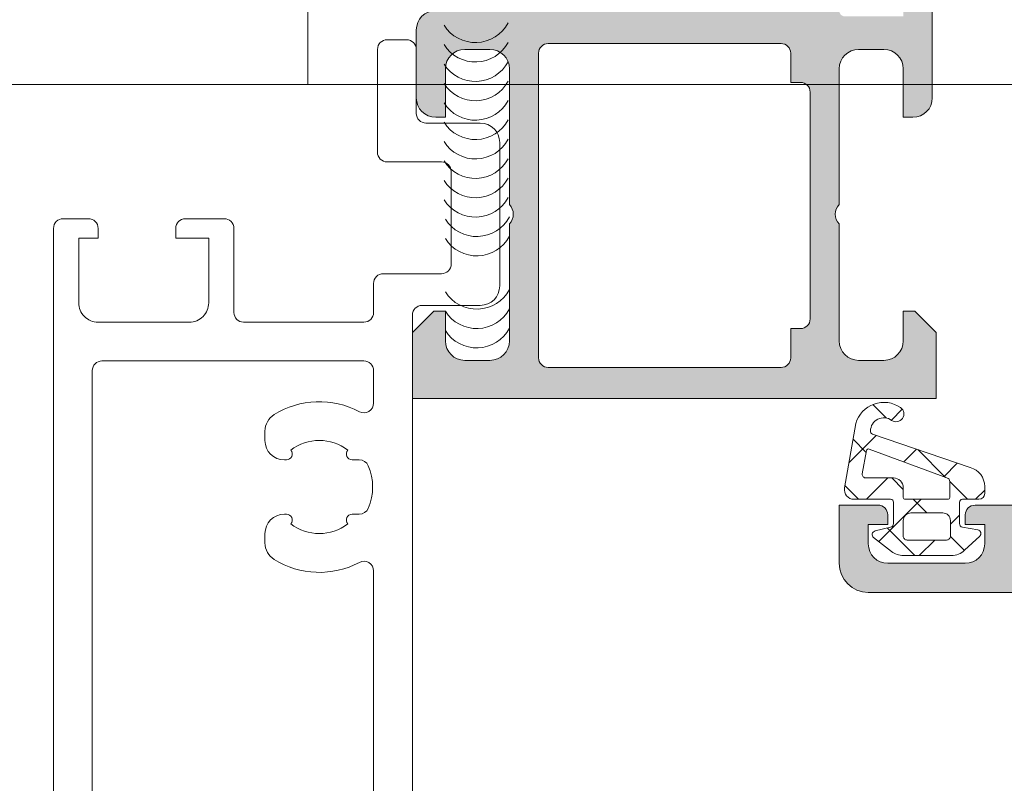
# Model space of a CAD drawing. Header units: millimetres. Extents: x 144573 to 336993, y 74252 to 247042.
# Tile 673 of 1056: x 218447 to 218498, y 198188 to 198228. Entities that reach past the tile are written whole.
import ezdxf

# ---------------------------------------------------------------- set-up
doc = ezdxf.new("R2010")
doc.units = ezdxf.units.MM
doc.layers.add('FASÁDA DETAILNÍ', color=255, linetype='Continuous', lineweight=0)
doc.layers.add('NOVA', color=255, linetype='Continuous', lineweight=0)

# ---------------------------------------------------------------- blocks, each defined once
blk = doc.blocks.new('A$C69D17D4D')
at = {"layer": 'FASÁDA DETAILNÍ'}
h = blk.add_hatch(color=256, dxfattribs=at)
edge = h.paths.add_edge_path(flags=16)
edge.add_ellipse((-4626.705421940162, 24829.51812637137), major_axis=(-0.4999740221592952, 0), ratio=1, start_angle=-0.002977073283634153, end_angle=90.00297707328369)
edge.add_line((-4626.705395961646, 24829.01815234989), (-4608.705395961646, 24829.01815234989))
edge.add_ellipse((-4608.70536998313, 24829.51812637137), major_axis=(-0.4999740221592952, 0), ratio=1, start_angle=89.99702292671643, end_angle=180.0029770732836)
edge.add_line((-4608.205395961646, 24829.51815234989), (-4608.205395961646, 24842.01815234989))
edge.add_ellipse((-4608.705417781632, 24842.0181305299), major_axis=(-0.5000218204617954, 0), ratio=1, start_angle=180.0025002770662, end_angle=269.9974997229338)
edge.add_line((-4608.705395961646, 24842.51815234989), (-4621.30844696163, 24842.51815234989))
edge.add_ellipse((-4621.308448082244, 24844.01815122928), major_axis=(-1.499998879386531, 0), ratio=1, start_angle=-4.2804329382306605e-05, end_angle=90.00004280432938, ccw=False)
edge.add_line((-4622.80844696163, 24844.01815234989), (-4622.80844696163, 24857.01814034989))
edge.add_ellipse((-4623.308446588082, 24857.01814072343), major_axis=(-0.4999996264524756, 0), ratio=1, start_angle=179.9999571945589, end_angle=270.0000428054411)
edge.add_line((-4623.30844696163, 24857.51814034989), (-4626.705395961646, 24857.51814034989))
edge.add_ellipse((-4626.705396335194, 24857.01814072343), major_axis=(-0.4999996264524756, 0), ratio=1, start_angle=-90.00004280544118, end_angle=4.280544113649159e-05)
edge.add_line((-4627.205395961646, 24857.01814034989), (-4627.205395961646, 24829.51815234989))
edge = h.paths.add_edge_path()
edge.add_line((-4656.005390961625, 24828.3181403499), (-4656.005390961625, 24831.3181403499))
edge.add_line((-4656.005390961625, 24831.3181403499), (-4654.005390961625, 24831.3181403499))
edge.add_arc((-4654.00536498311, 24830.81816632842), 0.4999740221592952, -0.002977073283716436, 90.00297707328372, ccw=False)
edge.add_line((-4653.505390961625, 24830.8181403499), (-4653.505390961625, 24830.3181403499))
edge.add_line((-4653.505390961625, 24830.3181403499), (-4654.505390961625, 24830.3181403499))
edge.add_line((-4654.505390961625, 24830.3181403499), (-4654.505390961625, 24829.3181403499))
edge.add_arc((-4653.505326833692, 24829.31820447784), 1.000064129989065, 180.0036740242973, 269.9963259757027)
edge.add_line((-4653.505390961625, 24828.3181403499), (-4649.505390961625, 24828.3181403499))
edge.add_arc((-4649.505420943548, 24829.31817033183), 1.00002998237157, 270.0017177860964, 359.9982822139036)
edge.add_line((-4648.505390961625, 24829.3181403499), (-4648.505390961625, 24830.3181403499))
edge.add_line((-4648.505390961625, 24830.3181403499), (-4649.505390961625, 24830.3181403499))
edge.add_line((-4649.505390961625, 24830.3181403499), (-4649.505390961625, 24830.8181403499))
edge.add_arc((-4649.005385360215, 24830.81813474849), 0.5000056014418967, 90.00064186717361, 179.9993581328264, ccw=False)
edge.add_line((-4649.005390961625, 24831.3181403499), (-4646.205387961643, 24831.3181403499))
edge.add_arc((-4646.205387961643, 24830.8181403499), 0.5, -90, 90, ccw=False)
edge.add_line((-4646.205387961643, 24830.3181403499), (-4646.505390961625, 24830.3181403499))
edge.add_arc((-4646.505380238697, 24829.81812962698), 0.5000107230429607, 90.00122873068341, 179.9987712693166)
edge.add_line((-4647.005390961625, 24829.8181403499), (-4647.005390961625, 24829.3181403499))
edge.add_arc((-4646.505323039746, 24829.31820827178), 0.5000679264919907, 180.0077822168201, 269.9922177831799)
edge.add_line((-4646.505390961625, 24828.8181403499), (-4635.205395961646, 24828.8181403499))
edge.add_arc((-4635.205417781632, 24829.31816216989), 0.5000218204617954, 270.0025002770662, 359.9974997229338)
edge.add_line((-4634.705395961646, 24829.3181403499), (-4634.705395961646, 24829.8181403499))
edge.add_arc((-4635.205333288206, 24829.81820302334), 0.4999373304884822, 359.9928172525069, 450.0071827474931)
edge.add_line((-4635.205395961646, 24830.3181403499), (-4635.505398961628, 24830.3181403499))
edge.add_arc((-4635.505336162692, 24830.81820314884), 0.5000628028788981, 180.0071953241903, 269.9928046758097, ccw=False)
edge.add_line((-4636.005398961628, 24830.8181403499), (-4636.005398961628, 24835.3181403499))
edge.add_arc((-4635.505393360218, 24835.31813474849), 0.5000056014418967, 90.00064186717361, 179.9993581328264, ccw=False)
edge.add_line((-4635.505398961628, 24835.8181403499), (-4634.705395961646, 24835.8181403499))
edge.add_arc((-4634.70536998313, 24835.31816632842), 0.4999740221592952, -0.002977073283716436, 90.00297707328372, ccw=False)
edge.add_line((-4634.205395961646, 24835.3181403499), (-4634.205395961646, 24833.3181403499))
edge.add_arc((-4633.705328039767, 24833.31820827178), 0.5000679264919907, 180.0077822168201, 269.9922177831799)
edge.add_line((-4633.705395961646, 24832.8181403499), (-4633.205395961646, 24832.8181403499))
edge.add_arc((-4633.205333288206, 24832.31820302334), 0.4999373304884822, -0.007182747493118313, 90.00718274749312, ccw=False)
edge.add_line((-4632.705395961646, 24832.3181403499), (-4632.705395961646, 24829.3181403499))
edge.add_arc((-4632.205340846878, 24829.31819546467), 0.5000551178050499, 180.0063149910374, 269.9936850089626)
edge.add_line((-4632.205395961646, 24828.8181403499), (-4630.505398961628, 24828.8181403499))
edge.add_arc((-4630.505367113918, 24830.31810850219), 1.499968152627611, 269.9987834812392, 360.0012165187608)
edge.add_line((-4629.005398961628, 24830.3181403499), (-4629.005398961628, 24856.3181403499))
edge.add_arc((-4629.505378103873, 24856.31816120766), 0.4999791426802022, 359.9976097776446, 450.0023902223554)
edge.add_line((-4629.505398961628, 24856.8181403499), (-4633.705395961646, 24856.8181403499))
edge.add_arc((-4633.705390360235, 24856.31813474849), 0.5000056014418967, 90.0006418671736, 179.9993581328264)
edge.add_line((-4634.205395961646, 24856.3181403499), (-4634.205395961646, 24854.3181403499))
edge.add_arc((-4634.705417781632, 24854.31816216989), 0.5000218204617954, 270.00250027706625, 359.99749972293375, ccw=False)
edge.add_line((-4634.705395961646, 24853.8181403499), (-4635.505398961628, 24853.8181403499))
edge.add_arc((-4635.505346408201, 24854.31819290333), 0.5000525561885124, 180.0060215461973, 269.9939784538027, ccw=False)
edge.add_line((-4636.005398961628, 24854.3181403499), (-4636.005398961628, 24859.31814134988))
edge.add_line((-4636.005398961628, 24859.31814134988), (-4635.788077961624, 24860.07603034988))
edge.add_arc((-4636.076456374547, 24860.15872166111), 0.2999999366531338, 343.9999757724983, 412.0951853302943)
edge.add_arc((-4635.707845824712, 24860.63214150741), 0.3000001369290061, 180.0000300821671, 232.09528192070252, ccw=False)
edge.add_line((-4636.007845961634, 24860.6321413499), (-4636.007843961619, 24862.69628834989))
edge.add_arc((-4635.607844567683, 24862.69628880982), 0.3999993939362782, 68.02623046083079, 180.000065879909, ccw=False)
edge.add_line((-4635.458171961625, 24863.0672303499), (-4633.434942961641, 24862.2508693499))
edge.add_arc((-4633.509779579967, 24862.06539908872), 0.199999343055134, -24.14109237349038, 68.02609214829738, ccw=False)
edge.add_line((-4633.327271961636, 24861.98360234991), (-4634.395591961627, 24859.5999173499))
edge.add_arc((-4634.213083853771, 24859.51812064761), 0.1999997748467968, 155.8589745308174, 270.819900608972)
edge.add_line((-4634.210221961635, 24859.31814134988), (-4622.906141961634, 24859.3181403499))
edge.add_arc((-4622.897710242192, 24859.50955484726), 0.1916001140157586, 267.4777781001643, 361.0444500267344)
edge.add_line((-4622.706141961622, 24859.5130473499), (-4622.706141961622, 24859.93363134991))
edge.add_line((-4622.706141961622, 24859.93363134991), (-4624.137876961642, 24862.39924334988))
edge.add_arc((-4623.878539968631, 24862.55005504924), 0.2999997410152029, 105.9999717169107, 210.179196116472, ccw=False)
edge.add_line((-4623.961230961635, 24862.83843334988), (-4622.469069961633, 24863.26630434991))
edge.add_line((-4622.469069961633, 24863.26630434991), (-4621.605794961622, 24863.76471634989))
edge.add_arc((-4621.405795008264, 24863.41830610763), 0.4000000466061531, 3.470122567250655e-05, 119.99998843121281, ccw=False)
edge.add_line((-4621.005794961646, 24863.41830634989), (-4621.00614196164, 24859.31037534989))
edge.add_line((-4621.00614196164, 24859.31037534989), (-4621.008446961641, 24844.81831834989))
edge.add_arc((-4620.508447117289, 24844.81814022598), 0.4999998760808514, 179.9795884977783, 270.0000178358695)
edge.add_line((-4620.508446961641, 24844.3181403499), (-4615.105404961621, 24844.3181403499))
edge.add_arc((-4615.105404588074, 24844.81813997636), 0.4999996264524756, 269.9999571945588, 360.0000428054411)
edge.add_line((-4614.605404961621, 24844.8181403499), (-4614.605404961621, 24847.3181403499))
edge.add_arc((-4614.105405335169, 24847.31814072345), 0.4999996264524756, 89.99995719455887, 180.0000428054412, ccw=False)
edge.add_line((-4614.105404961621, 24847.8181403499), (-4612.805401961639, 24847.8181403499))
edge.add_arc((-4612.805381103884, 24847.31816120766), 0.4999791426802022, -0.002390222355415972, 90.00239022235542, ccw=False)
edge.add_line((-4612.305401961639, 24847.3181403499), (-4612.305401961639, 24846.8181403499))
edge.add_line((-4612.305401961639, 24846.8181403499), (-4613.305401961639, 24846.8181403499))
edge.add_line((-4613.305401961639, 24846.8181403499), (-4613.305401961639, 24845.3181403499))
edge.add_arc((-4612.305370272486, 24845.31817203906), 1.000031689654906, 180.0018155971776, 269.9981844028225)
edge.add_line((-4612.305401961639, 24844.3181403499), (-4608.305401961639, 24844.3181403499))
edge.add_arc((-4608.30547121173, 24845.31820959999), 1.000069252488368, 270.0039674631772, 359.9960325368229)
edge.add_line((-4607.305401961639, 24845.3181403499), (-4607.305401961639, 24846.8181403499))
edge.add_line((-4607.305401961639, 24846.8181403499), (-4608.305401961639, 24846.8181403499))
edge.add_line((-4608.305401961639, 24846.8181403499), (-4608.305401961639, 24847.3181403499))
edge.add_arc((-4607.805427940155, 24847.31816632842), 0.4999740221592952, 89.99702292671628, 180.0029770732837, ccw=False)
edge.add_line((-4607.805401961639, 24847.8181403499), (-4606.505398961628, 24847.8181403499))
edge.add_arc((-4606.505404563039, 24847.31813474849), 0.5000056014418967, 0.000641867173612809, 89.99935813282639, ccw=False)
edge.add_line((-4606.005398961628, 24847.3181403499), (-4606.005398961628, 24828.3181403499))
edge.add_arc((-4607.505369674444, 24828.31811106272), 1.49997071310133, -90.00111870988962, 0.001118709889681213, ccw=False)
edge.add_line((-4607.505398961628, 24826.8181403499), (-4654.505390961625, 24826.8181403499))
edge.add_arc((-4654.505330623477, 24828.31820068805), 1.50006033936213, 180.0023046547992, 269.99769534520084, ccw=False)
h = blk.add_hatch(color=256, dxfattribs=at)
edge = h.paths.add_edge_path()
edge.add_arc((-4674.305240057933, 24856.93811970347), 0.120000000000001, 180.0000000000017, 270.00000000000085, ccw=False)
edge.add_line((-4674.425240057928, 24856.93811970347), (-4674.425240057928, 24859.69811770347))
edge.add_arc((-4674.725240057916, 24859.69811770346), 0.3000000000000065, 360, 449.9999999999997)
edge.add_line((-4674.725240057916, 24859.99811770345), (-4675.705214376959, 24859.99811770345))
edge.add_arc((-4675.705214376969, 24859.69811770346), 0.3000000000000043, 89.99999999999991, 180)
edge.add_line((-4676.005214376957, 24859.69811770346), (-4676.005214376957, 24857.81810670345))
edge.add_arc((-4676.084081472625, 24857.55056336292), 0.2789255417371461, -1.1628700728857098, 73.57540544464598, ccw=False)
edge.add_line((-4675.805213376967, 24857.54490270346), (-4675.805213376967, 24857.09130870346))
edge.add_arc((-4676.084050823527, 24857.08564029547), 0.2788950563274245, -73.58012358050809, 1.1645893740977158, ccw=False)
edge.add_line((-4676.005214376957, 24856.81811970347), (-4676.805389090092, 24856.81811970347))
edge.add_arc((-4676.805389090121, 24855.81811970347), 0.9999999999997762, 89.99999999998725, 179.9999999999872)
edge.add_line((-4677.805389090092, 24855.81811970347), (-4677.805389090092, 24852.3181123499))
edge.add_arc((-4676.805369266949, 24852.31813217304), 1.000019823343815, 180.0011357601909, 269.9988642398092)
edge.add_line((-4676.805389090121, 24851.31811234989), (-4676.305389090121, 24851.31811234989))
edge.add_line((-4676.305389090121, 24851.31811234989), (-4676.305389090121, 24853.81811234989))
edge.add_arc((-4675.30534370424, 24853.81806696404), 1.000045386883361, 90.0026002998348, 179.9973997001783, ccw=False)
edge.add_line((-4675.305389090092, 24854.81811234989), (-4674.005370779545, 24854.81811234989))
edge.add_arc((-4674.005423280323, 24853.81805984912), 1.000052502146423, 0.003007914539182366, 89.99699208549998, ccw=False)
edge.add_line((-4673.005370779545, 24853.81811234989), (-4673.005370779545, 24846.81811234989))
edge.add_arc((-4673.530492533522, 24846.31811234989), 0.7250881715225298, -43.59618388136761, 43.59618388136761, ccw=False)
edge.add_line((-4673.005370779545, 24845.81811234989), (-4673.005370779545, 24839.78402421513))
edge.add_arc((-4674.005423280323, 24839.78407671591), 1.000052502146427, 270.0030079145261, 359.9969920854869, ccw=False)
edge.add_line((-4674.005370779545, 24838.78402421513), (-4675.305389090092, 24838.78402421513))
edge.add_arc((-4675.30534370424, 24839.78406960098), 1.000045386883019, 180.0026002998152, 269.9973997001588, ccw=False)
edge.add_line((-4676.305389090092, 24839.78402421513), (-4676.305389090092, 24841.31811234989))
edge.add_line((-4676.305389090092, 24841.31811234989), (-4676.905395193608, 24841.31811234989))
edge.add_line((-4676.905395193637, 24841.31811234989), (-4678.005370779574, 24840.21810624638))
edge.add_line((-4678.005370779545, 24840.21810624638), (-4678.005370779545, 24836.81811234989))
edge.add_line((-4678.005370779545, 24836.81811234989), (-4651.005469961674, 24836.81811234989))
edge.add_line((-4651.005469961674, 24836.81811234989), (-4651.005469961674, 24840.21810624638))
edge.add_line((-4651.005469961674, 24840.21810624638), (-4652.105445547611, 24841.31811234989))
edge.add_line((-4652.105445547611, 24841.31811234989), (-4652.705451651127, 24841.31811234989))
edge.add_line((-4652.705451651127, 24841.31811234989), (-4652.705451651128, 24839.78402421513))
edge.add_arc((-4653.705497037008, 24839.78406960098), 1.000045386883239, 270.0026002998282, 359.9973997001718, ccw=False)
edge.add_line((-4653.705451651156, 24838.78402421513), (-4655.005469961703, 24838.78402421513))
edge.add_arc((-4655.005417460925, 24839.78407671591), 1.000052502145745, 180.0030079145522, 269.99699208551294, ccw=False)
edge.add_line((-4656.005469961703, 24839.78402421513), (-4656.005469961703, 24845.81811234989))
edge.add_arc((-4655.480348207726, 24846.31811234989), 0.7250881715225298, 136.4038161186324, 223.5961838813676, ccw=False)
edge.add_line((-4656.005469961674, 24846.81811234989), (-4656.005469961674, 24853.81811234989))
edge.add_arc((-4655.005417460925, 24853.81805984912), 1.000052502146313, 90.00300791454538, 179.99699208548, ccw=False)
edge.add_line((-4655.005469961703, 24854.81811234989), (-4653.705451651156, 24854.81811234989))
edge.add_arc((-4653.705497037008, 24853.81806696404), 1.000045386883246, 0.0026002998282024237, 89.9973997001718, ccw=False)
edge.add_line((-4652.705451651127, 24853.81811234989), (-4652.705451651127, 24851.31811234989))
edge.add_line((-4652.705451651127, 24851.31811234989), (-4652.205451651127, 24851.31811234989))
edge.add_arc((-4652.205471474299, 24852.31813217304), 1.000019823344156, 270.0011357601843, 359.9988642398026)
edge.add_line((-4651.205451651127, 24852.31811234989), (-4651.205451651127, 24856.81811234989))
edge.add_arc((-4651.705441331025, 24856.81812267), 0.4999896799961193, 359.9988173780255, 450.0011826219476)
edge.add_line((-4651.705451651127, 24857.31811234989), (-4652.705451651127, 24857.31811234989))
edge.add_line((-4652.705451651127, 24857.31811234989), (-4652.705451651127, 24856.51810929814))
edge.add_line((-4652.705451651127, 24856.51810929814), (-4655.705466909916, 24856.51810929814))
edge.add_arc((-4655.705469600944, 24856.81811701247), 0.3000077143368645, 179.9994860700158, 270.00051393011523, ccw=False)
edge.add_arc((-4655.926640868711, 24857.08564029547), 0.2788950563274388, 178.8354106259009, 253.5801235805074, ccw=False)
edge.add_line((-4656.205478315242, 24857.09130870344), (-4656.205478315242, 24857.54490270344))
edge.add_arc((-4655.926610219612, 24857.55056336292), 0.2789255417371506, 106.42459455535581, 181.1628700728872, ccw=False)
edge.add_line((-4656.005477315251, 24857.81810670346), (-4656.005477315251, 24859.69811770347))
edge.add_arc((-4656.305477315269, 24859.69811770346), 0.3000000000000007, 359.9999999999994, 449.9999999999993)
edge.add_line((-4656.305477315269, 24859.99811770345), (-4657.285451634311, 24859.99811770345))
edge.add_arc((-4657.285451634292, 24859.69811770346), 0.3000000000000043, 90.00000000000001, 180)
edge.add_line((-4657.58545163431, 24859.69811770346), (-4657.58545163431, 24856.93811970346))
edge.add_arc((-4657.705451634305, 24856.93811970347), 0.1200000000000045, 270, 359.9999999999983, ccw=False)
edge.add_line((-4657.705451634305, 24856.81811970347), (-4662.005477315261, 24856.81811970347))
edge.add_arc((-4662.005477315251, 24857.31811970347), 0.4999999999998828, 180.000000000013, 270.0000000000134, ccw=False)
edge.add_line((-4662.505477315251, 24857.31811970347), (-4662.505477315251, 24858.01811970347))
edge.add_line((-4662.505477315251, 24858.01811970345), (-4661.12398185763, 24860.41094002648))
edge.add_arc((-4661.243597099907, 24860.47999991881), 0.1381197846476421, 329.9999999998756, 457.702437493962)
edge.add_arc((-4660.795978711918, 24855.63864868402), 4.999999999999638, 95.34922800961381, 161.2905992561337)
edge.add_arc((-4666.005345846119, 24857.40287487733), 0.5000000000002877, 198.7094007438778, 341.2905992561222, ccw=False)
edge.add_arc((-4671.21471298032, 24855.63864868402), 4.999999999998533, 18.70940074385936, 84.65077199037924)
edge.add_arc((-4670.767094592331, 24860.47999991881), 0.1381197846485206, 82.29756250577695, 209.9999999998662)
edge.add_line((-4670.886709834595, 24860.41094002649), (-4669.505214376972, 24858.01811970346))
edge.add_line((-4669.505214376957, 24858.01811970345), (-4669.505214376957, 24857.31811970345))
edge.add_arc((-4670.005214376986, 24857.31811970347), 0.5000000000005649, 269.9999999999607, 359.9999999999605, ccw=False)
edge.add_line((-4670.005214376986, 24856.81811970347), (-4674.305240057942, 24856.81811970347))
edge = h.paths.add_edge_path(flags=16)
edge.add_arc((-4659.005462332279, 24838.91811845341), 0.5, 270, 360, ccw=False)
edge.add_line((-4659.005462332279, 24838.41811845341), (-4671.005370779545, 24838.41811845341))
edge.add_arc((-4671.005370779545, 24838.91811845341), 0.5, 180, 270, ccw=False)
edge.add_line((-4671.505370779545, 24838.91811845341), (-4671.505370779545, 24854.61810014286))
edge.add_arc((-4671.005370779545, 24854.61810014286), 0.5, 90, 180, ccw=False)
edge.add_line((-4671.005370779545, 24855.11810014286), (-4659.005462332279, 24855.11810014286))
edge.add_arc((-4659.005462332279, 24854.61810014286), 0.5, 0, 90, ccw=False)
edge.add_line((-4658.505462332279, 24854.61810014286), (-4658.505462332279, 24853.11810014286))
edge.add_line((-4658.505462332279, 24853.11810014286), (-4658.005462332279, 24853.11810014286))
edge.add_arc((-4658.005462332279, 24852.61810014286), 0.5000000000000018, 3.979039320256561e-13, 90, ccw=False)
edge.add_line((-4657.505462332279, 24852.61810014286), (-4657.505462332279, 24840.91811845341))
edge.add_arc((-4658.005462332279, 24840.91811845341), 0.5, 270, 359.9999999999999, ccw=False)
edge.add_line((-4658.005462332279, 24840.41811845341), (-4658.505462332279, 24840.41811845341))
edge.add_line((-4658.505462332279, 24840.41811845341), (-4658.505462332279, 24838.91811845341))
h = blk.add_hatch(dxfattribs=at)
h.set_pattern_fill('ANSI37', color=256, scale=0.625, angle=90, style=0)
h.set_pattern_definition([(135, (-4287.505250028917, 0), (-1.403165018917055, -1.403165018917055), []), (225, (-4287.505250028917, 0), (1.403165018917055, -1.403165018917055), [])])
edge = h.paths.add_edge_path(flags=16)
edge.add_ellipse((-4653.203155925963, 24832.22032549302), major_axis=(-0.4977897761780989, 0), ratio=1, start_angle=179.8074202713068, end_angle=270.2547220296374, ccw=False)
edge.add_line((-4652.705368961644, 24832.2186523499), (-4652.705368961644, 24831.7181333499))
edge.add_ellipse((-4652.605385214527, 24831.71811909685), major_axis=(-0.09998374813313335, 0), ratio=1, start_angle=-0.008167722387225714, end_angle=90.00874067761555)
edge.add_line((-4652.605369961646, 24831.61813534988), (-4650.40493996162, 24831.61813134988))
edge.add_ellipse((-4650.40494261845, 24831.71813600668), major_axis=(-0.1000046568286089, 0), ratio=1, start_angle=90.00152218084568, end_angle=179.9984778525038)
edge.add_line((-4650.304937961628, 24831.7181333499), (-4650.304937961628, 24832.5300753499))
edge.add_ellipse((-4650.504944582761, 24832.53006687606), major_axis=(-0.2000066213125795, 0), ratio=1, start_angle=180.0024274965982, end_angle=254.3113846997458)
edge.add_line((-4650.450860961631, 24832.72262234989), (-4654.469001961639, 24834.20994734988))
edge.add_ellipse((-4654.503715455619, 24834.1161658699), major_axis=(-0.09999996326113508, 0), ratio=1, start_angle=249.6878171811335, end_angle=349.6777158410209)
edge.add_line((-4654.602096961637, 24834.13408434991), (-4654.822379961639, 24832.92461534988))
edge.add_ellipse((-4654.622489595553, 24832.91810665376), major_axis=(-0.1999963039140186, 0), ratio=1, start_angle=-1.864967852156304, end_angle=90.0010410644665)
edge.add_line((-4654.62248596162, 24832.7181103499), (-4653.205368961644, 24832.7181103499))
edge = h.paths.add_edge_path(flags=16)
edge.add_ellipse((-4652.50536779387, 24829.71812151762), major_axis=(-0.200000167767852, 0), ratio=1, start_angle=-0.0002384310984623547, end_angle=90.00023841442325)
edge.add_line((-4652.505366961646, 24829.51812134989), (-4650.470909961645, 24829.51812534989))
edge.add_ellipse((-4650.470905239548, 24829.71812062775), major_axis=(-0.1999952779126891, 0), ratio=1, start_angle=89.99864718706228, end_angle=180.0004933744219)
edge.add_line((-4650.270909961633, 24829.71812234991), (-4650.270909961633, 24830.51813234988))
edge.add_ellipse((-4650.670920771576, 24830.51812354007), major_axis=(-0.4000108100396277, 0), ratio=1, start_angle=180.0012618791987, end_angle=269.9980219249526)
edge.add_line((-4650.670906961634, 24830.91813434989), (-4652.305369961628, 24830.91813434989))
edge.add_ellipse((-4652.305373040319, 24830.51813942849), major_axis=(-0.3999949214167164, 0), ratio=1, start_angle=-90.00044099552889, end_angle=0.001013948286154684)
edge.add_line((-4652.705367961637, 24830.51813234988), (-4652.705367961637, 24829.71812234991))
edge = h.paths.add_edge_path()
edge.add_arc((-4654.105359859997, 24829.79467346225), 0.2000083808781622, 105.00151948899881, 229.9976842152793, ccw=False)
edge.add_line((-4654.157130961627, 24829.98786534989), (-4653.353605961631, 24830.17839934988))
edge.add_arc((-4653.405382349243, 24830.37159293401), 0.2000113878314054, 285.0028563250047, 359.9972545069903)
edge.add_line((-4653.20537096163, 24830.37158334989), (-4653.20537096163, 24831.4681333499))
edge.add_arc((-4653.355358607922, 24831.46814370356), 0.1499876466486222, 359.9960448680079, 450.003955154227)
edge.add_line((-4653.355368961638, 24831.61813134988), (-4655.238239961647, 24831.61812334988))
edge.add_arc((-4655.238241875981, 24832.11812322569), 0.4999998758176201, 170.0664277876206, 270.0002193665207, ccw=False)
edge.add_line((-4655.730745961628, 24832.2043763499), (-4655.149356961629, 24835.52410234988))
edge.add_arc((-4653.705371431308, 24835.1180280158), 1.499996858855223, 54.91244600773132, 164.2930755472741, ccw=False)
edge.add_arc((-4653.073064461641, 24836.0181308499), 0.3999981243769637, -125.08800412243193, 54.91199587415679, ccw=False)
edge.add_arc((-4653.707586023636, 24835.13683118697), 0.6860034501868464, 53.85881442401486, 179.5156416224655)
edge.add_arc((-4654.244462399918, 24835.1230110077), 0.1503878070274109, 172.5039217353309, 250.9838490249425)
edge.add_line((-4654.293463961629, 24834.9808303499), (-4649.247237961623, 24833.2531483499))
edge.add_arc((-4649.505359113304, 24832.2870563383), 0.999980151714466, -0.0005723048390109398, 75.04108906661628, ccw=False)
edge.add_line((-4648.505378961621, 24832.2870463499), (-4648.505366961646, 24831.91814134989))
edge.add_arc((-4648.805386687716, 24831.91816207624), 0.3000197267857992, 270.00319423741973, 359.9960418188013, ccw=False)
edge.add_line((-4648.805369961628, 24831.61814234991), (-4649.655384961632, 24831.61814234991))
edge.add_arc((-4649.65539787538, 24831.46815826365), 0.1499840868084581, 89.99506678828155, 180.0049332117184)
edge.add_line((-4649.805381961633, 24831.46814534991), (-4649.805370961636, 24830.37158334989))
edge.add_arc((-4649.605356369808, 24830.37159246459), 0.2000145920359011, 180.0026109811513, 254.9976256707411)
edge.add_line((-4649.657131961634, 24830.17839534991), (-4648.853759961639, 24830.04930134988))
edge.add_arc((-4648.905484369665, 24829.85612550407), 0.1999808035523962, -45.007444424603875, 75.0102129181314, ccw=False)
edge.add_line((-4648.764094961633, 24829.71469934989), (-4649.539964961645, 24828.9881803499))
edge.add_arc((-4650.223475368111, 24829.71812197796), 1.00000062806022, 269.99996599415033, 313.1185376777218, ccw=False)
edge.add_line((-4650.223475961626, 24828.7181213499), (-4652.702108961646, 24828.7181213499))
edge.add_arc((-4652.702107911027, 24829.71812425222), 1.000002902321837, 232.1722069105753, 269.99993980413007, ccw=False)
edge.add_line((-4653.315399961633, 24828.9282643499), (-4654.233928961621, 24829.64146334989))
for p, q in [((-4683.393699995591, 24859.00002419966), (-4683.393699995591, 24853.00002419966)), ((-4651.205451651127, 24852.31811234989), (-4651.205451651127, 24856.81811234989)), ((-4677.805389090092, 24855.81811970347), (-4677.805389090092, 24852.31811234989)), ((-4671.005370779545, 24855.11810014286), (-4659.005462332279, 24855.11810014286)), ((-4675.305389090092, 24854.81811234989), (-4674.005370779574, 24854.81811234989)), ((-4671.505370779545, 24838.91811845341), (-4671.505370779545, 24854.61810014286)), ((-4658.505462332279, 24854.61810014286), (-4658.505462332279, 24853.11810014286)), ((-4655.005469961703, 24854.81811234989), (-4653.705451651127, 24854.81811234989)), ((-4676.305389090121, 24851.31811234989), (-4676.305389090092, 24853.81811234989)), ((-4673.005370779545, 24853.81811234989), (-4673.005370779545, 24846.81811234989)), ((-4656.005469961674, 24846.81811234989), (-4656.005469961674, 24853.81811234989)), ((-4652.705451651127, 24853.81811234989), (-4652.705451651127, 24851.31811234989)), ((-4615.830871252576, 24853.00002420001), (-5088.499921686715, 24853.00002420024)), ((-4658.505462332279, 24853.11810014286), (-4658.005462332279, 24853.11810014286)), ((-4657.505462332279, 24852.61810014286), (-4657.505462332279, 24840.91811845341)), ((-4676.805389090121, 24851.31811234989), (-4676.305389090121, 24851.31811234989)), ((-4652.705451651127, 24851.31811234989), (-4652.205451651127, 24851.31811234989)), ((-4673.005370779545, 24845.81811234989), (-4673.005370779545, 24839.78402421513)), ((-4656.005469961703, 24839.78402421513), (-4656.005469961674, 24845.81811234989)), ((-4676.905395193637, 24841.31811234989), (-4678.005370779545, 24840.21810624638)), ((-4676.305389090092, 24841.31811234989), (-4676.905395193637, 24841.31811234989)), ((-4676.305389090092, 24839.78402421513), (-4676.305389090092, 24841.31811234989)), ((-4652.105445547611, 24841.31811234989), (-4652.705451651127, 24841.31811234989)), ((-4652.705451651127, 24841.31811234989), (-4652.705451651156, 24839.78402421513)), ((-4651.005469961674, 24840.21810624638), (-4652.105445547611, 24841.31811234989)), ((-4658.005462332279, 24840.41811845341), (-4658.505462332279, 24840.41811845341)), ((-4658.505462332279, 24840.41811845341), (-4658.505462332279, 24838.91811845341)), ((-4678.005370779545, 24840.21810624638), (-4678.005370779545, 24836.81811234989)), ((-4651.005469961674, 24836.81811234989), (-4651.005469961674, 24840.21810624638)), ((-4674.005370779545, 24838.78402421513), (-4675.305389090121, 24838.78402421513)), ((-4653.705451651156, 24838.78402421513), (-4655.005469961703, 24838.78402421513)), ((-4659.005462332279, 24838.41811845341), (-4671.005370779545, 24838.41811845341)), ((-4678.005370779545, 24836.81811234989), (-4651.005469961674, 24836.81811234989))]:
    blk.add_line(p, q, dxfattribs=at)
for points in [[(-4607.505398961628, 24826.8181403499), (-4654.505390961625, 24826.8181403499), (-4654.505390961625, 24826.8181403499, -0.41419), (-4656.005390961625, 24828.3181403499), (-4656.005390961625, 24828.3181403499), (-4656.005390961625, 24831.3181403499), (-4654.005390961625, 24831.3181403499), (-4654.005390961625, 24831.3181403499, -0.414244), (-4653.505390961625, 24830.8181403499), (-4653.505390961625, 24830.3181403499), (-4654.505390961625, 24830.3181403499), (-4654.505390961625, 24829.3181403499), (-4654.505390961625, 24829.3181403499, 0.414176), (-4653.505390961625, 24828.3181403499), (-4649.505390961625, 24828.3181403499), (-4649.505390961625, 24828.3181403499, 0.414196), (-4648.505390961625, 24829.3181403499), (-4648.505390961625, 24830.3181403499), (-4649.505390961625, 24830.3181403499), (-4649.505390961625, 24830.8181403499), (-4649.505390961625, 24830.8181403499, -0.414207), (-4649.005390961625, 24831.3181403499), (-4646.205387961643, 24831.3181403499)], [(-4678.005370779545, 24722.58197171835), (-4678.005370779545, 24841.11811234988, -0.414213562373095), (-4677.505370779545, 24841.61811234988), (-4674.505370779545, 24841.61811234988, 0.414213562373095), (-4673.505370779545, 24842.61811234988), (-4673.505370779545, 24850.01811235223, 0.4142135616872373), (-4674.505370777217, 24851.01811235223), (-4677.305370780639, 24851.01811235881, -0.4142135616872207), (-4677.805370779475, 24851.51811235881), (-4677.805370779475, 24854.81811234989, 0.414213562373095), (-4678.305370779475, 24855.31811234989), (-4679.305370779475, 24855.31811234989, 0.414213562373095), (-4679.805370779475, 24854.81811234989), (-4679.805370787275, 24849.51811039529, 0.4142135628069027), (-4679.305370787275, 24849.01811039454), (-4676.505370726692, 24849.01811039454, -0.4142135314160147), (-4676.005370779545, 24848.51811039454), (-4676.005370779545, 24843.75206129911, -0.4142135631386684), (-4676.505370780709, 24843.25206129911), (-4679.505370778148, 24843.25206130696, 0.4142135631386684), (-4680.005370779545, 24842.75206130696), (-4680.005370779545, 24841.25206179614, -0.414213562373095), (-4680.505370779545, 24840.75206179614), (-4686.705266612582, 24840.75206179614, -0.414213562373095), (-4687.205266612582, 24841.25206179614), (-4687.205266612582, 24845.58867783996, 0.4142140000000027), (-4687.705266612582, 24846.08867783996), (-4689.705268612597, 24846.08867783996, 0.4142009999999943), (-4690.205268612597, 24845.58867783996), (-4690.205268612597, 24845.08867783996), (-4688.505268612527, 24845.08867783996), (-4688.505268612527, 24841.75206179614, -0.4142140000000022), (-4689.505268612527, 24840.75206179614), (-4694.205268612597, 24840.75206179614, -0.4142140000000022), (-4695.205268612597, 24841.75206179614), (-4695.205268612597, 24845.08867783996), (-4694.205268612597, 24845.08867783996), (-4694.205268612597, 24845.58867783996, 0.4142200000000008), (-4694.705260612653, 24846.08867783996), (-4696.00527161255, 24846.08867783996, 0.4142140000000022), (-4696.50527161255, 24845.58867783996), (-4696.505271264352, 24722.58197171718, 0.4142135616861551)], [(-4694.505271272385, 24724.58197171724), (-4694.505271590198, 24838.25206213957, -0.4142136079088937), (-4694.005271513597, 24838.75206214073), (-4680.505370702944, 24838.75206007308, -0.4142135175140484), (-4680.005370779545, 24838.25206007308), (-4680.005370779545, 24836.57800232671, -0.5657414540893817), (-4680.74006465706, 24836.13650625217, 0.2677634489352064), (-4685.134782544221, 24835.98414682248, 0.2587771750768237), (-4685.605370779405, 24835.1357818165), (-4685.605370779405, 24834.65134079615, 0.414213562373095), (-4684.605370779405, 24833.65134079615), (-4684.499478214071, 24833.65134079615, 0.6451800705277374), (-4684.274158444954, 24834.14940897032, -0.3417320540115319), (-4681.336583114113, 24834.14940897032, 0.645180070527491), (-4681.111263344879, 24833.65134079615), (-4680.743211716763, 24833.65134079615, -0.2982166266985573), (-4680.284954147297, 24833.35134079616, -0.2087121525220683), (-4680.284954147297, 24831.15134079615, -0.29821662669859), (-4680.743211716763, 24830.85134079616), (-4681.111263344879, 24830.85134079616, 0.6451800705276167), (-4681.336583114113, 24830.35327262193, -0.3417320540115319), (-4684.274158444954, 24830.35327262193, 0.6451800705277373), (-4684.499478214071, 24830.85134079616), (-4684.605370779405, 24830.85134079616, 0.4142135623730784), (-4685.605370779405, 24829.85134079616), (-4685.605370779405, 24829.36689977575, 0.258777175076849), (-4685.134782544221, 24828.51853476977, 0.2677634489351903), (-4680.74006465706, 24828.36617534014, -0.5657414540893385), (-4680.005370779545, 24827.92467926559), (-4680.005370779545, 24733.89863324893, -0.5657414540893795)]]:
    blk.add_lwpolyline(points, format="xyb", dxfattribs=at)
blk.add_lwpolyline([(-4654.233928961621, 24829.64146334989, -0.606792), (-4654.157130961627, 24829.98786534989), (-4653.353605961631, 24830.17839934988), (-4653.353605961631, 24830.17839934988, 0.339427), (-4653.20537096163, 24830.37158334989), (-4653.20537096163, 24831.4681333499), (-4653.20537096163, 24831.4681333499, 0.414254), (-4653.355368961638, 24831.61813134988), (-4655.238239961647, 24831.61812334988), (-4655.238239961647, 24831.61812334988, -0.465956), (-4655.730745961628, 24832.2043763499), (-4655.149356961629, 24835.52410234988), (-4655.149356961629, 24835.52410234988, -0.517137), (-4652.843131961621, 24836.3454373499, -1), (-4653.302996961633, 24835.69082434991, 0.610743), (-4654.393564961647, 24835.1426303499, 0.356477), (-4654.293463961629, 24834.9808303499), (-4649.247237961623, 24833.2531483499), (-4649.247237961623, 24833.2531483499, -0.339657), (-4648.505378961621, 24832.2870463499), (-4648.505366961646, 24831.91814134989), (-4648.505366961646, 24831.91814134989, -0.414177), (-4648.805369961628, 24831.61814234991), (-4649.655384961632, 24831.61814234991), (-4649.655384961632, 24831.61814234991, 0.414264), (-4649.805381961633, 24831.46814534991), (-4649.805370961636, 24830.37158334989), (-4649.805370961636, 24830.37158334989, 0.33943), (-4649.657131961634, 24830.17839534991), (-4648.853759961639, 24830.04930134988), (-4648.853759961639, 24830.04930134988, -0.577453), (-4648.764094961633, 24829.71469934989), (-4649.539964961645, 24828.9881803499), (-4649.539964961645, 24828.9881803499, -0.190392), (-4650.223475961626, 24828.7181213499), (-4652.702108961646, 24828.7181213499), (-4652.702108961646, 24828.7181213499, -0.16657), (-4653.315399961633, 24828.9282643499), (-4654.233928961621, 24829.64146334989)], format="xyb", close=True, dxfattribs=at)
at = {"layer": 'FASÁDA DETAILNÍ', "extrusion": (0, 0, -1)}
for points in [[(4653.205368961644, 24832.7181103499, 0.416502), (4652.705368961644, 24832.2186523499), (4652.705368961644, 24831.7181333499), (4652.705368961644, 24831.7181333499, -0.4143), (4652.605369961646, 24831.61813534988), (4650.40493996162, 24831.61813134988), (4650.40493996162, 24831.61813134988, -0.414198), (4650.304937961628, 24831.7181333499), (4650.304937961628, 24832.5300753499), (4650.304937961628, 24832.5300753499, -0.336095), (4650.450860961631, 24832.72262234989), (4654.469001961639, 24834.20994734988), (4654.469001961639, 24834.20994734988, -0.466254), (4654.602096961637, 24834.13408434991), (4654.822379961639, 24832.92461534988), (4654.822379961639, 24832.92461534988, -0.423785), (4654.62248596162, 24832.7181103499), (4653.205368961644, 24832.7181103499)], [(4652.705367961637, 24829.71812234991, -0.414216), (4652.505366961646, 24829.51812134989), (4650.470909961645, 24829.51812534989), (4650.470909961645, 24829.51812534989, -0.414223), (4650.270909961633, 24829.71812234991), (4650.270909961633, 24830.51813234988), (4650.270909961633, 24830.51813234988, -0.414197), (4650.670906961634, 24830.91813434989), (4652.305369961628, 24830.91813434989), (4652.305369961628, 24830.91813434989, -0.414221), (4652.705367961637, 24830.51813234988), (4652.705367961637, 24829.71812234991)]]:
    blk.add_lwpolyline(points, format="xyb", close=True, dxfattribs=at)
at = {"layer": 'FASÁDA DETAILNÍ'}
for centre, radius, start, end in [((-4676.805389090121, 24855.81811970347), 0.9999999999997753, 90, 180), ((-4674.756780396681, 24857.07409028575), 1.906465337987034, 212.0320455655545, 332.0320455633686), ((-4674.756780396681, 24856.07409028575), 1.906465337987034, 212.0320455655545, 332.0320455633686), ((-4671.005370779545, 24854.61810014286), 0.5, 90, 180), ((-4659.005462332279, 24854.61810014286), 0.5, 0, 90), ((-4675.30534370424, 24853.81806696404), 1.000045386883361, 90.00260029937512, 179.9973997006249), ((-4674.005423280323, 24853.81805984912), 1.000052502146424, 0.003007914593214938, 89.99699208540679), ((-4655.005417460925, 24853.81805984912), 1.000052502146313, 90.00300791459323, 179.9969920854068), ((-4653.705497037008, 24853.81806696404), 1.000045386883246, 0.002600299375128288, 89.99739970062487), ((-4674.756780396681, 24855.07409028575), 1.906465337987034, 212.0320455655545, 332.0320455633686), ((-4674.756780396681, 24854.07409028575), 1.906465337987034, 212.0320455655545, 332.0320455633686), ((-4658.005462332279, 24852.61810014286), 0.5000000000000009, 0, 90), ((-4676.805369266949, 24852.31813217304), 1.000019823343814, 180.001135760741, 269.998864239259), ((-4674.756780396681, 24853.07409028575), 1.906465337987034, 212.0320455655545, 332.0320455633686), ((-4652.205471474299, 24852.31813217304), 1.000019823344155, 270.001135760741, 359.998864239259), ((-4674.756780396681, 24852.07409028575), 1.906465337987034, 212.0320455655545, 332.0320455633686), ((-4674.756780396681, 24851.07409028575), 1.906465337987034, 212.0320455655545, 332.0320455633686), ((-4674.756780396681, 24850.07409028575), 1.906465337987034, 212.0320455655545, 332.0320455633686), ((-4674.756780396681, 24849.07409028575), 1.906465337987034, 212.0320455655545, 332.0320455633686), ((-4674.756780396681, 24848.07409028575), 1.906465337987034, 212.0320455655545, 332.0320455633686), ((-4673.530492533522, 24846.31811234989), 0.7250881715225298, 316.4038161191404, 43.59618388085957), ((-4655.480348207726, 24846.31811234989), 0.7250881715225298, 136.4038161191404, 223.5961838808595), ((-4674.689180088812, 24847.07528916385), 1.906465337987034, 212.0320455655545, 332.0320455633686), ((-4674.689180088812, 24846.07528916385), 1.906465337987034, 212.0320455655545, 332.0320455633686), ((-4674.689180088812, 24843.32928916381), 1.906465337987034, 212.0320455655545, 332.0320455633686), ((-4674.689180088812, 24842.32928916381), 1.906465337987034, 212.0320455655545, 332.0320455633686), ((-4658.005462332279, 24840.91811845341), 0.4999999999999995, 270, 0), ((-4674.689180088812, 24841.32928916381), 1.906465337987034, 212.0320455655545, 332.0320455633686), ((-4675.30534370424, 24839.78406960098), 1.000045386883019, 180.0026002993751, 269.9973997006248), ((-4674.005423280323, 24839.78407671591), 1.000052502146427, 270.0030079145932, 359.9969920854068), ((-4655.005417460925, 24839.78407671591), 1.000052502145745, 180.0030079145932, 269.9969920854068), ((-4653.705497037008, 24839.78406960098), 1.000045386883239, 270.0026002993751, 359.9973997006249), ((-4671.005370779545, 24838.91811845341), 0.5, 180, 270), ((-4659.005462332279, 24838.91811845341), 0.5, 270, 0)]:
    blk.add_arc(centre, radius, start, end, dxfattribs=at)

msp = doc.modelspace()

# ---------------------------------------------------------------- block references
at = {"layer": 'NOVA', "ltscale": 300}
msp.add_blockref('A$C69D17D4D', (223144.9987451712, 173371.2585875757), dxfattribs=at)

doc.saveas('drawing.dxf')
